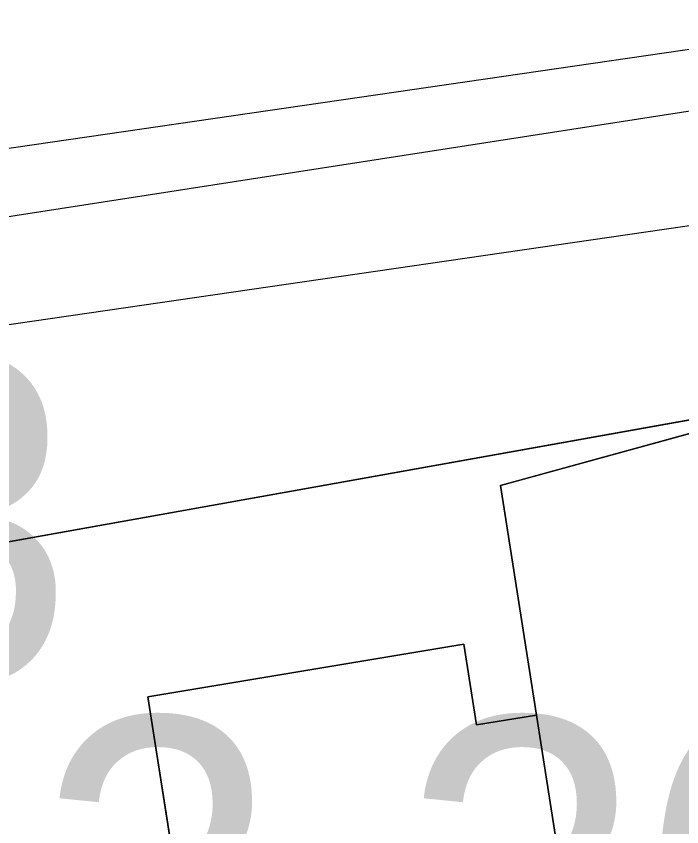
# Model space of a CAD drawing. Extents: x -706130 to -698555, y -971544 to -967260.
# Drawn here: x -704223.53 to -704203.15, y -969823.6 to -969798.77 of the extents above; entities that cross this region are included whole.
import ezdxf

# ---------------------------------------------------------------- set-up
doc = ezdxf.new("R2010")
doc.units = 0
for name, color, linetype in [('BPEJ I-II trida ochrany S', 7, 'Continuous'), ('Docházková izochrona - BUS S', 7, 'Continuous'), ('Docházková izochrona - VLAK N', 7, 'Continuous'), ('Dráha_osa koleje S', 7, 'Continuous'), ('KN_Budovy', 7, 'Continuous'), ('KN_Hranice_parcel', 7, 'Continuous'), ('KN_Hranice_parcel_vnitrni_kresba', 7, 'Continuous'), ('KN_Polygon parcely', 7, 'Continuous'), ('KN_POZEMKY_13_ZASTAVENA PLOCHA', 7, 'Continuous'), ('KN_POZEMKY_14_OSTATNI PLOCHA', 7, 'Continuous'), ('KN_POZEMKY_5_ZAHRADA', 7, 'Continuous'), ('KN_VYUZITI_14_ostatni plocha_dráha', 7, 'Continuous'), ('Koridor pro optimalizaci dráhy_N', 7, 'Continuous'), ('Koridor pro optimalizaci dráhy_N_ŠRAFY', 7, 'Continuous'), ('Plochy doprava drážní S', 7, 'Continuous'), ('Plochy smíšené obytné venkovské S', 7, 'Continuous'), ('Regulační bloky zastavěné S', 7, 'Continuous'), ('Regulační bloky_číslo S NEZAPINAT', 7, 'Continuous'), ('Regulační kódy zastavěné S', 7, 'Continuous'), ('VPS dopravni infrastruktury_obrys N', 7, 'Continuous'), ('VPS dopravni infrastruktury_plochy N', 7, 'Continuous'), ('VÝŠKOPIS_vrstevnice doplňková', 7, 'Continuous'), ('Zábory hodnocené - koridory', 7, 'Continuous')]:
    doc.layers.add(name, color=color, linetype=linetype)

msp = doc.modelspace()

# ---------------------------------------------------------------- linework, layer by layer
at = {"layer": 'BPEJ I-II trida ochrany S'}
for p, q in [((-704198.61, -969810.37), (-704231.77, -969816.31)), ((-704208.7, -969813.15), (-704198.61, -969810.37)), ((-704207.6, -969820.19), (-704208.7, -969813.15)), ((-704219.5, -969819.62), (-704209.82, -969818.01)), ((-704209.82, -969818.01), (-704209.43, -969820.48)), ((-704218.1, -969828.53), (-704219.5, -969819.62)), ((-704209.43, -969820.48), (-704207.6, -969820.19))]:
    msp.add_line(p, q, dxfattribs=at)
at = {"layer": 'Docházková izochrona - BUS S'}
for centre, start, end in [((-704240.773, -969524.401), 310.68625, 92.9342), ((-704361.829, -969946.93), 155.51821, 17.33949)]:
    msp.add_arc(centre, 400, start, end, dxfattribs=at)
at = {"layer": 'Docházková izochrona - VLAK N'}
msp.add_circle((-704165.451, -969778.767), 800, dxfattribs=at)
at = {"layer": 'Dráha_osa koleje S'}
msp.add_lwpolyline([(-704981.504, -969915.8), (-704957.557, -969913.748), (-704540.198, -969852.52), (-704414.241, -969833.693), (-704242.017, -969807.736), (-704198.277, -969800.96)], dxfattribs=at)
at = {"layer": 'KN_Budovy'}
msp.add_lwpolyline([(-704209.82, -969818.01), (-704219.5, -969819.62), (-704218.1, -969828.53), (-704217.69, -969828.47), (-704216.45, -969835.61), (-704207.72, -969834.22), (-704208.83, -969827.07), (-704208.4, -969827), (-704208.84, -969824.18), (-704207.02, -969823.9), (-704207.6, -969820.19), (-704209.43, -969820.48)], close=True, dxfattribs=at)
at = {"layer": 'KN_Hranice_parcel'}
for points in [[(-704198.61, -969810.37), (-704231.77, -969816.31), (-704257.17, -969823.31)], [(-704198.61, -969810.37), (-704208.7, -969813.15), (-704207.6, -969820.19), (-704209.43, -969820.48), (-704209.82, -969818.01), (-704219.5, -969819.62), (-704218.1, -969828.53), (-704217.69, -969828.47), (-704216.45, -969835.61)]]:
    msp.add_lwpolyline(points, dxfattribs=at)
at = {"layer": 'KN_Hranice_parcel_vnitrni_kresba'}
msp.add_line((-704207.6, -969820.19), (-704207.02, -969823.9), dxfattribs=at)
at = {"layer": 'KN_Polygon parcely'}
msp.add_lwpolyline([(-704558.77, -969877.7), (-704537.98, -969863.46), (-704532.28, -969861.6), (-704469.47, -969854.91), (-704464.34, -969849.39), (-704453.71, -969847.24), (-704410.97, -969838.61), (-704394.86, -969836.8), (-704358.64, -969835.49), (-704350.04, -969829.42), (-704343.05, -969829.04), (-704333.76, -969828.54), (-704327.77, -969830.71), (-704322.45, -969832.54), (-704304.47, -969830.45), (-704294.53, -969829.6), (-704279.52, -969827.96), (-704269.47, -969825.87), (-704257.17, -969823.31), (-704231.77, -969816.31), (-704198.61, -969810.37), (-704194.35, -969809.61), (-704194.64, -969791.47)], dxfattribs=at)
for points in [[(-704257.17, -969823.31), (-704235.7, -969833.62), (-704202.81, -969850.84), (-704207.02, -969823.9), (-704208.84, -969824.18), (-704208.4, -969827), (-704208.83, -969827.07), (-704207.72, -969834.22), (-704216.45, -969835.61), (-704217.69, -969828.47), (-704218.1, -969828.53), (-704219.5, -969819.62), (-704209.82, -969818.01), (-704209.43, -969820.48), (-704207.6, -969820.19), (-704208.7, -969813.15), (-704198.61, -969810.37), (-704231.77, -969816.31)], [(-704208.4, -969827), (-704208.84, -969824.18), (-704207.02, -969823.9), (-704202.81, -969850.84), (-704193.31, -969855.81), (-704188.57, -969858.29), (-704198.61, -969810.37), (-704208.7, -969813.15), (-704207.6, -969820.19), (-704209.43, -969820.48), (-704209.82, -969818.01), (-704219.5, -969819.62), (-704218.1, -969828.53), (-704217.69, -969828.47), (-704216.45, -969835.61), (-704207.72, -969834.22), (-704208.83, -969827.07)]]:
    msp.add_lwpolyline(points, close=True, dxfattribs=at)
at = {"layer": 'KN_POZEMKY_13_ZASTAVENA PLOCHA'}
for p, q in [((-704208.7, -969813.15), (-704198.61, -969810.37)), ((-704207.6, -969820.19), (-704208.7, -969813.15)), ((-704219.5, -969819.62), (-704209.82, -969818.01)), ((-704209.82, -969818.01), (-704209.43, -969820.48)), ((-704218.1, -969828.53), (-704219.5, -969819.62)), ((-704209.43, -969820.48), (-704207.6, -969820.19))]:
    msp.add_line(p, q, dxfattribs=at)
at = {"layer": 'KN_POZEMKY_14_OSTATNI PLOCHA'}
msp.add_line((-704198.61, -969810.37), (-704231.77, -969816.31), dxfattribs=at)
at = {"layer": 'KN_POZEMKY_5_ZAHRADA'}
for p, q in [((-704231.77, -969816.31), (-704198.61, -969810.37)), ((-704198.61, -969810.37), (-704208.7, -969813.15)), ((-704208.7, -969813.15), (-704207.6, -969820.19)), ((-704209.82, -969818.01), (-704219.5, -969819.62)), ((-704209.43, -969820.48), (-704209.82, -969818.01)), ((-704219.5, -969819.62), (-704218.1, -969828.53)), ((-704207.6, -969820.19), (-704209.43, -969820.48))]:
    msp.add_line(p, q, dxfattribs=at)
at = {"layer": 'KN_VYUZITI_14_ostatni plocha_dráha'}
msp.add_line((-704198.61, -969810.37), (-704231.77, -969816.31), dxfattribs=at)
at = {"layer": 'Koridor pro optimalizaci dráhy_N'}
msp.add_lwpolyline([(-704563.85, -969838.64), (-704544.439, -969843.043), (-704516.764, -969838.906), (-704198.91, -969792.32), (-704194.64, -969791.47), (-704194.35, -969809.61), (-704198.61, -969810.37), (-704231.77, -969816.31), (-704257.17, -969823.31), (-704269.47, -969825.87), (-704279.52, -969827.96), (-704294.53, -969829.6), (-704304.47, -969830.45), (-704322.45, -969832.54), (-704358.64, -969835.49), (-704464.34, -969849.39), (-704469.47, -969854.91), (-704532.28, -969861.6), (-704537.98, -969863.46), (-704558.77, -969877.7)], dxfattribs=at)
at = {"layer": 'Koridor pro optimalizaci dráhy_N_ŠRAFY'}
msp.add_lwpolyline([(-704563.85, -969838.64), (-704544.439, -969843.043), (-704516.764, -969838.906), (-704198.91, -969792.32), (-704194.64, -969791.47), (-704194.35, -969809.61), (-704198.61, -969810.37), (-704231.77, -969816.31), (-704257.17, -969823.31), (-704269.47, -969825.87), (-704279.52, -969827.96), (-704294.53, -969829.6), (-704304.47, -969830.45), (-704322.45, -969832.54), (-704358.64, -969835.49), (-704464.34, -969849.39), (-704469.47, -969854.91), (-704532.28, -969861.6), (-704537.98, -969863.46), (-704558.77, -969877.7)], dxfattribs=at)
at = {"layer": 'Plochy doprava drážní S'}
msp.add_lwpolyline([(-704257.17, -969823.31), (-704231.77, -969816.31), (-704198.61, -969810.37)], dxfattribs=at)
at = {"layer": 'Plochy smíšené obytné venkovské S'}
msp.add_line((-704198.61, -969810.37), (-704231.77, -969816.31), dxfattribs=at)
at = {"layer": 'Regulační bloky zastavěné S'}
msp.add_line((-704198.61, -969810.37), (-704231.77, -969816.31), dxfattribs=at)
msp.add_lwpolyline([(-704257.17, -969823.31), (-704231.77, -969816.31), (-704198.61, -969810.37)], dxfattribs=at)
at = {"layer": 'VPS dopravni infrastruktury_obrys N'}
msp.add_lwpolyline([(-704563.85, -969838.64), (-704544.439, -969843.043), (-704516.764, -969838.906), (-704198.91, -969792.32), (-704194.64, -969791.47), (-704194.35, -969809.61), (-704198.61, -969810.37), (-704231.77, -969816.31), (-704257.17, -969823.31), (-704269.47, -969825.87), (-704279.52, -969827.96), (-704294.53, -969829.6), (-704304.47, -969830.45), (-704322.45, -969832.54), (-704358.64, -969835.49), (-704464.34, -969849.39), (-704469.47, -969854.91), (-704532.28, -969861.6), (-704537.98, -969863.46), (-704558.77, -969877.7)], dxfattribs=at)
at = {"layer": 'VPS dopravni infrastruktury_plochy N'}
msp.add_lwpolyline([(-704563.85, -969838.64), (-704544.439, -969843.043), (-704516.764, -969838.906), (-704198.91, -969792.32), (-704194.64, -969791.47), (-704194.35, -969809.61), (-704198.61, -969810.37), (-704231.77, -969816.31), (-704257.17, -969823.31), (-704269.47, -969825.87), (-704279.52, -969827.96), (-704294.53, -969829.6), (-704304.47, -969830.45), (-704322.45, -969832.54), (-704358.64, -969835.49), (-704464.34, -969849.39), (-704469.47, -969854.91), (-704532.28, -969861.6), (-704537.98, -969863.46), (-704558.77, -969877.7)], dxfattribs=at)
at = {"layer": 'VÝŠKOPIS_vrstevnice doplňková'}
for points in [[(-704282.796, -969811.424), (-704193.259, -969798.377), (-704045.643, -969773.902), (-703896.538, -969749.686), (-703777.192, -969731.603), (-703725.376, -969719.012), (-703700.52, -969710.139), (-703669.699, -969697.366), (-703639.743, -969680.788), (-703601.012, -969654.486), (-703578.305, -969635.926), (-703554.024, -969613.346)], [(-704282.026, -969816.708), (-704192.437, -969803.654), (-704044.778, -969779.172), (-703895.71, -969754.962), (-703776.16, -969736.848), (-703723.844, -969724.135), (-703698.599, -969715.123), (-703667.377, -969702.184), (-703636.944, -969685.343), (-703597.816, -969658.771), (-703574.793, -969639.953), (-703550.387, -969617.257)]]:
    msp.add_lwpolyline(points, dxfattribs=at)
at = {"layer": 'Zábory hodnocené - koridory'}
msp.add_lwpolyline([(-704563.85, -969838.64), (-704544.439, -969843.043), (-704516.764, -969838.906), (-704198.91, -969792.32), (-704194.64, -969791.47), (-704194.35, -969809.61), (-704198.61, -969810.37), (-704231.77, -969816.31), (-704257.17, -969823.31), (-704269.47, -969825.87), (-704279.52, -969827.96), (-704294.53, -969829.6), (-704304.47, -969830.45), (-704322.45, -969832.54), (-704358.64, -969835.49), (-704464.34, -969849.39), (-704469.47, -969854.91), (-704532.28, -969861.6), (-704537.98, -969863.46), (-704558.77, -969877.7)], dxfattribs=at)

# ---------------------------------------------------------------- texts
at = {"layer": 'Regulační bloky_číslo S NEZAPINAT'}
msp.add_text('033', height=10, dxfattribs=at).set_placement((-704244.04, -969819.175))
at = {"layer": 'Regulační kódy zastavěné S'}
msp.add_text('SV.2.20.60', height=10, dxfattribs=at).set_placement((-704244.481, -969830.262))

doc.saveas('drawing.dxf')
